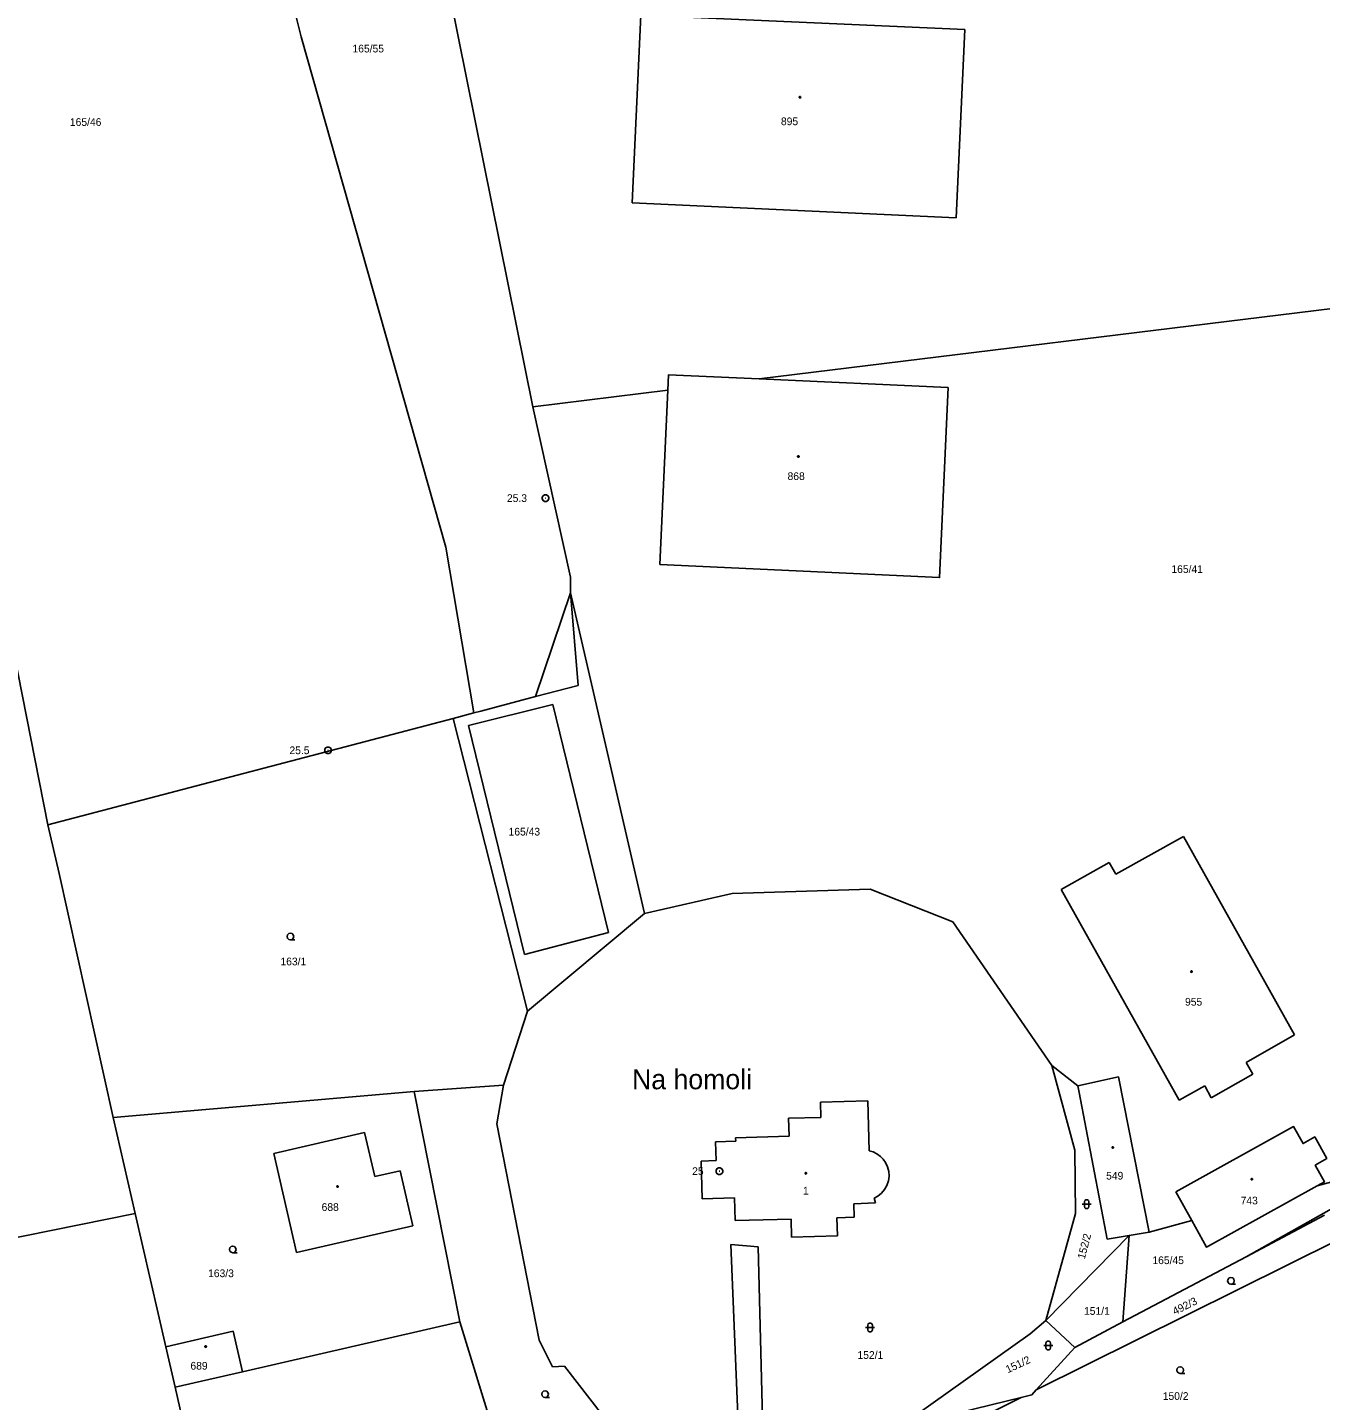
# Model space of a CAD drawing. Extents: x -757994 to -755874, y -1047691 to -1046119.
# Drawn here: x -756946.5 to -756803.8, y -1046899.6 to -1046748.1 of the extents above; entities that cross this region are included whole.
import ezdxf

# ---------------------------------------------------------------- set-up
doc = ezdxf.new("R2010")
doc.units = 0
doc.layers.add('katastrální mapa', color=7, linetype='Continuous')

msp = doc.modelspace()

# ---------------------------------------------------------------- linework, layer by layer
at = {"layer": 'katastrální mapa'}
for p, q in [((-756931.03, -1046691.23), (-756916.31, -1046749.1)), ((-756890.73, -1046789.94), (-756901.69, -1046735.63)), ((-756879.76, -1046767.45), (-756878.82, -1046746.7)), ((-756878.82, -1046746.7), (-756843.06, -1046748.31)), ((-756916.31, -1046749.1), (-756900.33, -1046805.43)), ((-756843.06, -1046748.31), (-756844.01, -1046769.07)), ((-756844.01, -1046769.07), (-756879.76, -1046767.45)), ((-756865.75, -1046786.87), (-756757.09, -1046773.51)), ((-756890.73, -1046789.94), (-756875.83, -1046788.11)), ((-756876.72, -1046807.35), (-756875.83, -1046788.11)), ((-756944.29, -1046836.1), (-756953.39, -1046790.02)), ((-756886.57, -1046808.77), (-756890.73, -1046789.94)), ((-756889.36, -1046800.02), (-756889.32, -1046800.02)), ((-756900.33, -1046805.43), (-756897.26, -1046823.74)), ((-756886.59, -1046810.49), (-756886.57, -1046808.77)), ((-756890.43, -1046821.94), (-756886.59, -1046810.49)), ((-756885.74, -1046820.71), (-756886.59, -1046810.49)), ((-756878.42, -1046845.89), (-756886.59, -1046810.49)), ((-756890.43, -1046821.94), (-756885.74, -1046820.71)), ((-756897.86, -1046825.12), (-756888.55, -1046822.8)), ((-756896.48, -1046823.53), (-756890.43, -1046821.94)), ((-756888.55, -1046822.8), (-756882.38, -1046847.97)), ((-756944.29, -1046836.1), (-756899.55, -1046824.34)), ((-756899.55, -1046824.34), (-756897.26, -1046823.74)), ((-756891.33, -1046856.67), (-756899.55, -1046824.34)), ((-756897.26, -1046823.74), (-756896.48, -1046823.53)), ((-756891.65, -1046850.39), (-756897.86, -1046825.12)), ((-756913.38, -1046827.86), (-756913.33, -1046827.86)), ((-756943.05, -1046841.48), (-756944.29, -1046836.1)), ((-756818.91, -1046837.37), (-756826.37, -1046841.55)), ((-756806.67, -1046859.27), (-756818.91, -1046837.37)), ((-756937.09, -1046868.41), (-756943.05, -1046841.48)), ((-756827.11, -1046840.26), (-756832.4, -1046843.24)), ((-756826.37, -1046841.55), (-756827.11, -1046840.26)), ((-756868.74, -1046843.66), (-756878.42, -1046845.89)), ((-756853.51, -1046843.18), (-756868.74, -1046843.66)), ((-756844.36, -1046846.8), (-756853.51, -1046843.18)), ((-756832.4, -1046843.24), (-756819.38, -1046866.48)), ((-756878.42, -1046845.89), (-756891.33, -1046856.67)), ((-756833.46, -1046862.65), (-756844.36, -1046846.8)), ((-756882.38, -1046847.97), (-756891.65, -1046850.39)), ((-756893.97, -1046864.82), (-756891.33, -1046856.67)), ((-756811.98, -1046862.34), (-756806.67, -1046859.27)), ((-756830.58, -1046864.92), (-756833.46, -1046862.65)), ((-756830.92, -1046872.01), (-756833.46, -1046862.65)), ((-756811.25, -1046863.63), (-756811.98, -1046862.34)), ((-756826.07, -1046863.92), (-756830.58, -1046864.92)), ((-756822.7, -1046881.05), (-756826.07, -1046863.92)), ((-756815.84, -1046866.21), (-756811.25, -1046863.63)), ((-756937.09, -1046868.41), (-756903.85, -1046865.51)), ((-756903.85, -1046865.51), (-756893.97, -1046864.82)), ((-756903.85, -1046865.51), (-756898.8, -1046890.94)), ((-756894.72, -1046869.1), (-756893.97, -1046864.82)), ((-756830.42, -1046865.65), (-756830.58, -1046864.92)), ((-756827.35, -1046881.84), (-756830.42, -1046865.65)), ((-756819.38, -1046866.48), (-756816.57, -1046864.9)), ((-756816.57, -1046864.9), (-756815.84, -1046866.21)), ((-756859, -1046866.69), (-756853.76, -1046866.54)), ((-756858.95, -1046868.38), (-756859, -1046866.69)), ((-756853.76, -1046866.54), (-756853.6, -1046872.08)), ((-756937.09, -1046868.41), (-756934.66, -1046878.99)), ((-756862.52, -1046868.48), (-756858.95, -1046868.38)), ((-756862.46, -1046870.47), (-756862.52, -1046868.48)), ((-756909.32, -1046870.05), (-756919.34, -1046872.36)), ((-756908.2, -1046874.92), (-756909.32, -1046870.05)), ((-756890.03, -1046892.99), (-756894.72, -1046869.1)), ((-756870.58, -1046871.07), (-756868.34, -1046871)), ((-756870.52, -1046873.16), (-756870.58, -1046871.07)), ((-756868.35, -1046870.64), (-756862.46, -1046870.47)), ((-756868.34, -1046871), (-756868.35, -1046870.64)), ((-756919.34, -1046872.36), (-756916.82, -1046883.31)), ((-756872.17, -1046873.21), (-756870.52, -1046873.16)), ((-756872.05, -1046877.37), (-756872.17, -1046873.21)), ((-756830.85, -1046878.99), (-756830.92, -1046872.01)), ((-756905.38, -1046874.27), (-756908.2, -1046874.92)), ((-756903.98, -1046880.35), (-756905.38, -1046874.27)), ((-756870.17, -1046874.32), (-756870.11, -1046874.32)), ((-756804.14, -1046875.94), (-756795.62, -1046873.59)), ((-756868.46, -1046877.27), (-756872.05, -1046877.37)), ((-756868.39, -1046879.78), (-756868.46, -1046877.27)), ((-756852.92, -1046877.83), (-756855.32, -1046877.91)), ((-756855.32, -1046877.91), (-756855.27, -1046879.41)), ((-756853.05, -1046877.3), (-756852.92, -1046877.83)), ((-756818, -1046879.76), (-756819.74, -1046876.61)), ((-756950.81, -1046882.28), (-756934.66, -1046878.99)), ((-756934.66, -1046878.99), (-756931.27, -1046893.71)), ((-756855.27, -1046879.41), (-756857.17, -1046879.46)), ((-756834.1, -1046890.8), (-756830.85, -1046878.99)), ((-756802.22, -1046878.29), (-756812, -1046883.78)), ((-756803.33, -1046879.19), (-756812, -1046883.78)), ((-756916.82, -1046883.31), (-756903.98, -1046880.35)), ((-756862.23, -1046879.61), (-756868.39, -1046879.78)), ((-756862.17, -1046881.6), (-756862.23, -1046879.61)), ((-756857.17, -1046879.46), (-756857.11, -1046881.46)), ((-756818, -1046879.76), (-756822.7, -1046881.05)), ((-756867.72, -1046910.64), (-756868.88, -1046882.42)), ((-756868.88, -1046882.42), (-756865.88, -1046882.66)), ((-756857.11, -1046881.46), (-756862.17, -1046881.6)), ((-756835.16, -1046898.47), (-756801.82, -1046881.9)), ((-756824.89, -1046881.42), (-756834.1, -1046890.8)), ((-756824.89, -1046881.42), (-756827.35, -1046881.84)), ((-756825.6, -1046890.97), (-756824.89, -1046881.42)), ((-756824.89, -1046881.42), (-756822.7, -1046881.05)), ((-756865.88, -1046882.66), (-756865.18, -1046910.26)), ((-756812, -1046883.78), (-756825.6, -1046890.97)), ((-756898.8, -1046890.94), (-756922.81, -1046896.47)), ((-756898.8, -1046890.94), (-756893.24, -1046909.01)), ((-756835.85, -1046892.29), (-756834.1, -1046890.8)), ((-756830.9, -1046893.78), (-756834.1, -1046890.8)), ((-756825.6, -1046890.97), (-756830.9, -1046893.78)), ((-756923.84, -1046891.99), (-756931.27, -1046893.71)), ((-756922.81, -1046896.47), (-756923.84, -1046891.99)), ((-756888.57, -1046895.92), (-756890.03, -1046892.99)), ((-756850.37, -1046902.63), (-756835.85, -1046892.29)), ((-756930.24, -1046898.18), (-756931.27, -1046893.71)), ((-756835.16, -1046898.47), (-756830.9, -1046893.78)), ((-756887.23, -1046895.83), (-756888.57, -1046895.92)), ((-756877.84, -1046907.96), (-756887.23, -1046895.83)), ((-756922.81, -1046896.47), (-756930.24, -1046898.18)), ((-756925.45, -1046918.71), (-756930.24, -1046898.18)), ((-756850.37, -1046902.63), (-756836.84, -1046899.3)), ((-756836.84, -1046899.3), (-756849.09, -1046905.39))]:
    msp.add_line(p, q, dxfattribs=at)
for points in [[(-756861.25, -1046755.7), (-756861.2, -1046755.71), (-756861.18, -1046755.75), (-756861.17, -1046755.78), (-756861.18, -1046755.83), (-756861.22, -1046755.86), (-756861.25, -1046755.87), (-756861.29, -1046755.85), (-756861.33, -1046755.82), (-756861.34, -1046755.78), (-756861.33, -1046755.74), (-756861.28, -1046755.7)], [(-756861.43, -1046795.35), (-756861.38, -1046795.36), (-756861.35, -1046795.4), (-756861.35, -1046795.43), (-756861.35, -1046795.48), (-756861.4, -1046795.51), (-756861.43, -1046795.52), (-756861.48, -1046795.5), (-756861.51, -1046795.47), (-756861.52, -1046795.43), (-756861.51, -1046795.39), (-756861.47, -1046795.35)], [(-756889.24, -1046799.66), (-756889.08, -1046799.76), (-756888.98, -1046799.93), (-756888.98, -1046800.12), (-756889.08, -1046800.29), (-756889.24, -1046800.39), (-756889.44, -1046800.39), (-756889.61, -1046800.29), (-756889.71, -1046800.12), (-756889.71, -1046799.93), (-756889.61, -1046799.76), (-756889.44, -1046799.66)], [(-756913.26, -1046827.5), (-756913.09, -1046827.6), (-756912.99, -1046827.77), (-756912.99, -1046827.96), (-756913.09, -1046828.13), (-756913.26, -1046828.23), (-756913.45, -1046828.23), (-756913.62, -1046828.13), (-756913.72, -1046827.96), (-756913.72, -1046827.77), (-756913.62, -1046827.6), (-756913.45, -1046827.5)], [(-756818.04, -1046852.21), (-756817.99, -1046852.22), (-756817.97, -1046852.26), (-756817.96, -1046852.29), (-756817.97, -1046852.34), (-756818.01, -1046852.37), (-756818.04, -1046852.38), (-756818.09, -1046852.36), (-756818.11, -1046852.33), (-756818.12, -1046852.29), (-756818.11, -1046852.25), (-756818.08, -1046852.21)], [(-756826.72, -1046871.62), (-756826.67, -1046871.64), (-756826.65, -1046871.68), (-756826.64, -1046871.71), (-756826.65, -1046871.75), (-756826.69, -1046871.79), (-756826.72, -1046871.79), (-756826.76, -1046871.78), (-756826.79, -1046871.75), (-756826.8, -1046871.71), (-756826.79, -1046871.67), (-756826.75, -1046871.63)], [(-756870.05, -1046873.96), (-756869.88, -1046874.05), (-756869.78, -1046874.23), (-756869.78, -1046874.42), (-756869.88, -1046874.59), (-756870.05, -1046874.68), (-756870.24, -1046874.68), (-756870.41, -1046874.59), (-756870.51, -1046874.42), (-756870.51, -1046874.23), (-756870.41, -1046874.05), (-756870.24, -1046873.96)], [(-756860.61, -1046874.47), (-756860.56, -1046874.48), (-756860.53, -1046874.52), (-756860.52, -1046874.55), (-756860.53, -1046874.6), (-756860.58, -1046874.63), (-756860.61, -1046874.64), (-756860.66, -1046874.62), (-756860.69, -1046874.59), (-756860.7, -1046874.55), (-756860.69, -1046874.51), (-756860.65, -1046874.47)], [(-756912.31, -1046875.94), (-756912.26, -1046875.95), (-756912.24, -1046875.99), (-756912.23, -1046876.02), (-756912.24, -1046876.07), (-756912.28, -1046876.1), (-756912.31, -1046876.11), (-756912.35, -1046876.09), (-756912.39, -1046876.06), (-756912.4, -1046876.02), (-756912.39, -1046875.98), (-756912.35, -1046875.94)], [(-756811.36, -1046875.12), (-756811.31, -1046875.14), (-756811.28, -1046875.18), (-756811.27, -1046875.21), (-756811.28, -1046875.25), (-756811.33, -1046875.29), (-756811.36, -1046875.29), (-756811.41, -1046875.28), (-756811.44, -1046875.25), (-756811.45, -1046875.21), (-756811.44, -1046875.17), (-756811.4, -1046875.13)], [(-756829.85, -1046877.71), (-756829.8, -1046877.57), (-756829.68, -1046877.48), (-756829.52, -1046877.48), (-756829.4, -1046877.57), (-756829.35, -1046877.71), (-756829.35, -1046878.21), (-756829.4, -1046878.36), (-756829.52, -1046878.45), (-756829.68, -1046878.45), (-756829.8, -1046878.36), (-756829.85, -1046878.21)], [(-756853.76, -1046891.32), (-756853.71, -1046891.17), (-756853.59, -1046891.09), (-756853.43, -1046891.09), (-756853.3, -1046891.17), (-756853.26, -1046891.32), (-756853.26, -1046891.82), (-756853.3, -1046891.97), (-756853.43, -1046892.05), (-756853.59, -1046892.05), (-756853.71, -1046891.97), (-756853.76, -1046891.82)], [(-756834.09, -1046893.32), (-756834.04, -1046893.17), (-756833.92, -1046893.09), (-756833.76, -1046893.09), (-756833.64, -1046893.17), (-756833.59, -1046893.32), (-756833.59, -1046893.82), (-756833.64, -1046893.97), (-756833.76, -1046894.05), (-756833.92, -1046894.05), (-756834.04, -1046893.97), (-756834.09, -1046893.82)], [(-756926.86, -1046893.6), (-756926.81, -1046893.61), (-756926.78, -1046893.65), (-756926.77, -1046893.68), (-756926.78, -1046893.73), (-756926.83, -1046893.76), (-756926.86, -1046893.77), (-756926.91, -1046893.75), (-756926.94, -1046893.72), (-756926.95, -1046893.68), (-756926.94, -1046893.64), (-756926.9, -1046893.6)]]:
    msp.add_lwpolyline(points, close=True, dxfattribs=at)
for points in [[(-756865.75, -1046786.87), (-756844.89, -1046787.83), (-756845.83, -1046808.8), (-756876.72, -1046807.35)], [(-756875.83, -1046788.11), (-756875.75, -1046786.41), (-756865.75, -1046786.87)], [(-756917.5, -1046848.79), (-756917.69, -1046848.74), (-756917.83, -1046848.61), (-756917.88, -1046848.42), (-756917.83, -1046848.24), (-756917.69, -1046848.1), (-756917.51, -1046848.05), (-756917.32, -1046848.1), (-756917.19, -1046848.24), (-756917.14, -1046848.43), (-756917.19, -1046848.62), (-756917.32, -1046848.75), (-756917.51, -1046848.8), (-756917.01, -1046848.8)], [(-756819.74, -1046876.61), (-756806.75, -1046869.4), (-756805.71, -1046871.27), (-756804.41, -1046870.55), (-756803.09, -1046872.92), (-756804.36, -1046873.67), (-756803.35, -1046875.5), (-756804.14, -1046875.94)], [(-756853.6, -1046872.08), (-756853.18, -1046872.2), (-756852.76, -1046872.41), (-756852.37, -1046872.69), (-756852.07, -1046873), (-756851.8, -1046873.37), (-756851.58, -1046873.84), (-756851.45, -1046874.35), (-756851.42, -1046874.88), (-756851.48, -1046875.4), (-756851.65, -1046875.89), (-756851.9, -1046876.35), (-756852.24, -1046876.75), (-756852.65, -1046877.08), (-756853.05, -1046877.3)], [(-756804.14, -1046875.94), (-756816.38, -1046882.7), (-756818, -1046879.76)], [(-756830.1, -1046877.96), (-756829.47, -1046877.96), (-756829.1, -1046877.96)], [(-756923.87, -1046883.33), (-756924.06, -1046883.28), (-756924.2, -1046883.15), (-756924.24, -1046882.96), (-756924.2, -1046882.77), (-756924.06, -1046882.64), (-756923.88, -1046882.59), (-756923.69, -1046882.64), (-756923.55, -1046882.77), (-756923.51, -1046882.97), (-756923.55, -1046883.16), (-756923.69, -1046883.29), (-756923.88, -1046883.34), (-756923.38, -1046883.34)], [(-756813.66, -1046886.8), (-756813.85, -1046886.75), (-756813.99, -1046886.62), (-756814.04, -1046886.43), (-756813.99, -1046886.25), (-756813.85, -1046886.11), (-756813.67, -1046886.06), (-756813.48, -1046886.11), (-756813.35, -1046886.25), (-756813.3, -1046886.44), (-756813.35, -1046886.62), (-756813.48, -1046886.76), (-756813.67, -1046886.81), (-756813.17, -1046886.81)], [(-756854.01, -1046891.57), (-756853.38, -1046891.57), (-756853.01, -1046891.57)], [(-756834.34, -1046893.57), (-756833.71, -1046893.57), (-756833.34, -1046893.57)], [(-756819.26, -1046896.65), (-756819.45, -1046896.6), (-756819.59, -1046896.47), (-756819.64, -1046896.28), (-756819.59, -1046896.1), (-756819.45, -1046895.96), (-756819.27, -1046895.91), (-756819.08, -1046895.96), (-756818.95, -1046896.1), (-756818.9, -1046896.29), (-756818.95, -1046896.48), (-756819.08, -1046896.61), (-756819.27, -1046896.66), (-756818.77, -1046896.66)], [(-756889.38, -1046899.31), (-756889.57, -1046899.26), (-756889.71, -1046899.12), (-756889.76, -1046898.94), (-756889.71, -1046898.76), (-756889.57, -1046898.62), (-756889.39, -1046898.57), (-756889.2, -1046898.62), (-756889.07, -1046898.76), (-756889.02, -1046898.95), (-756889.07, -1046899.14), (-756889.2, -1046899.27), (-756889.39, -1046899.32), (-756888.89, -1046899.32)], [(-756836.84, -1046899.3), (-756835.65, -1046899.01), (-756835.16, -1046898.47)]]:
    msp.add_lwpolyline(points, dxfattribs=at)

# ---------------------------------------------------------------- texts
for s, height, p in [('165/55', 0.85, (-756910.65, -1046750.83)), ('165/46', 0.85, (-756941.85, -1046758.94)), ('895', 0.85, (-756863.35, -1046758.86)), ('868', 0.85, (-756862.62, -1046798.03)), ('25.3', 0.85, (-756893.6, -1046800.45)), ('165/41', 0.85, (-756820.24, -1046808.29)), ('25.5', 0.85, (-756917.61, -1046828.29)), ('165/43', 0.85, (-756893.42, -1046837.27)), ('163/1', 0.85, (-756918.6, -1046851.6)), ('955', 0.85, (-756818.74, -1046856.05)), ('Na homoli', 2.2, (-756879.79, -1046865.28)), ('25', 0.85, (-756873.15, -1046874.74)), ('549', 0.85, (-756827.45, -1046875.25)), ('1', 0.85, (-756860.92, -1046876.9)), ('688', 0.85, (-756914.06, -1046878.71)), ('743', 0.85, (-756812.6, -1046877.99)), ('165/45', 0.85, (-756822.34, -1046884.58)), ('163/3', 0.85, (-756926.59, -1046886.02)), ('151/1', 0.85, (-756829.89, -1046890.18)), ('152/1', 0.85, (-756854.9, -1046895.04)), ('689', 0.85, (-756928.54, -1046896.23)), ('150/2', 0.85, (-756821.2, -1046899.57))]:
    msp.add_text(s, height=height, dxfattribs=at).set_placement(p)
for s, rotation, p in [('152/2', 75.4585, (-756829.81, -1046884.09)), ('492/3', 26.5852, (-756819.85, -1046890.22)), ('151/2', 25.0383, (-756838.3, -1046896.64))]:
    msp.add_text(s, height=0.85, rotation=rotation, dxfattribs=at).set_placement(p)

doc.saveas('drawing.dxf')
